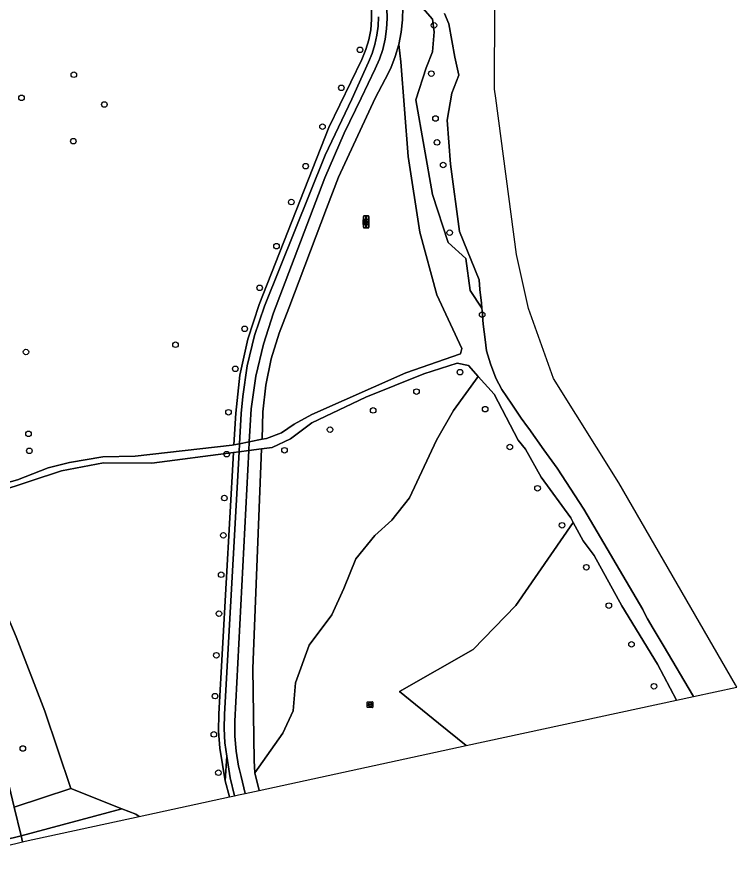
# Model space of a CAD drawing. Extents: x 162082 to 163401, y 388089 to 388636.
# Drawn here: x 163126.9 to 163253.6, y 388112.6 to 388264.3 of the extents above; entities that cross this region are included whole.
import ezdxf

# ---------------------------------------------------------------- set-up
doc = ezdxf.new("R2010")
doc.units = 0
for name, color, linetype in [('IMGEO_Afsluitpaal', 7, 'Continuous'), ('IMGEO_Boom', 7, 'Continuous'), ('IMGEO_Erf', 7, 'Continuous'), ('IMGEO_Fietspad_gesloten', 7, 'Continuous'), ('IMGEO_Grasland_overig', 7, 'Continuous'), ('IMGEO_Groenvoorziening', 7, 'Continuous'), ('IMGEO_Loofbos', 7, 'Continuous'), ('IMGEO_Oever', 7, 'Continuous'), ('IMGEO_Rietland', 7, 'Continuous'), ('IMGEO_Rioolput', 7, 'Continuous'), ('IMGEO_Rivier', 7, 'Continuous'), ('IMGEO_Voetpad_open', 7, 'Continuous')]:
    doc.layers.add(name, color=color, linetype=linetype)

msp = doc.modelspace()

# ---------------------------------------------------------------- linework, layer by layer
at = {"layer": 'IMGEO_Afsluitpaal'}
for p, q in [((163187.84, 388228.36), (163187.84, 388229.16)), ((163187.84, 388229.16), (163187.84, 388228.36)), ((163187.94, 388229.26), (163188.73, 388229.26)), ((163188.73, 388229.26), (163187.94, 388229.26)), ((163188.83, 388229.16), (163188.83, 388228.36)), ((163188.83, 388228.36), (163188.83, 388229.16)), ((163187.84, 388227.24), (163187.84, 388228.04)), ((163187.84, 388228.04), (163187.84, 388227.24)), ((163188.73, 388228.26), (163187.94, 388228.26)), ((163187.94, 388228.26), (163188.73, 388228.26)), ((163187.94, 388228.14), (163188.73, 388228.14)), ((163188.73, 388228.14), (163187.94, 388228.14)), ((163188.83, 388228.04), (163188.83, 388227.24)), ((163188.83, 388227.24), (163188.83, 388228.04)), ((163188.73, 388227.14), (163187.94, 388227.14)), ((163187.94, 388227.14), (163188.73, 388227.14))]:
    msp.add_line(p, q, dxfattribs=at)
for points in [[(163188.26, 388229.14), (163188.41, 388229.14), (163188.41, 388228.39), (163188.26, 388228.39), (163188.26, 388229.14)], [(163188.26, 388228.01), (163188.41, 388228.01), (163188.41, 388227.26), (163188.26, 388227.26), (163188.26, 388228.01)]]:
    msp.add_lwpolyline(points, dxfattribs=at)
for centre, start, end in [((163187.94, 388229.16), 90, 180), ((163187.94, 388229.16), 90, 180), ((163188.73, 388229.16), 0, 90), ((163188.73, 388229.16), 360, 90), ((163187.94, 388228.36), 180, 270), ((163187.94, 388228.36), 180, 270), ((163187.94, 388228.04), 90, 180), ((163187.94, 388228.04), 90, 180), ((163188.73, 388228.36), 270, 0), ((163188.73, 388228.36), 270, 0), ((163188.73, 388228.04), 0, 90), ((163188.73, 388228.04), 360, 90), ((163187.94, 388227.24), 180, 270), ((163187.94, 388227.24), 180, 270), ((163188.73, 388227.24), 270, 0), ((163188.73, 388227.24), 270, 0)]:
    msp.add_arc(centre, 0.1, start, end, dxfattribs=at)
at = {"layer": 'IMGEO_Boom'}
for centre in [(163200.27, 388262.84), (163187.25, 388258.51), (163136.85, 388254.13), (163199.81, 388254.33), (163183.97, 388251.82), (163127.65, 388250.05), (163142.24, 388248.89), (163200.55, 388246.42), (163180.64, 388244.98), (163136.77, 388242.42), (163200.82, 388242.2), (163177.68, 388238.02), (163201.9, 388238.22), (163175.15, 388231.69), (163203.05, 388226.3), (163172.55, 388223.92), (163169.58, 388216.57), (163208.77, 388211.85), (163166.95, 388209.34), (163154.76, 388206.54), (163128.43, 388205.27), (163165.29, 388202.3), (163204.85, 388201.71), (163197.21, 388198.29), (163164.1, 388194.65), (163189.57, 388194.97), (163209.3, 388195.19), (163128.88, 388190.84), (163181.98, 388191.58), (163129.03, 388187.85), (163173.96, 388187.95), (163213.64, 388188.52), (163163.78, 388187.25), (163218.52, 388181.25), (163163.37, 388179.52), (163222.84, 388174.73), (163163.19, 388172.96), (163227.11, 388167.33), (163162.8, 388166.01), (163231.08, 388160.57), (163162.41, 388159.15), (163235.06, 388153.75), (163161.96, 388151.82), (163239.02, 388146.35), (163161.73, 388144.62), (163161.52, 388137.87), (163127.87, 388135.38), (163162.32, 388131.12)]:
    msp.add_circle(centre, 0.489, dxfattribs=at)
at = {"layer": 'IMGEO_Erf'}
msp.add_lwpolyline([(163119.54, 388153.4), (163117.68, 388161.14), (163114.32, 388175.1), (163088.42, 388168.97), (163101.12, 388115.72), (163101.61, 388113.68), (163127.58, 388119.98), (163126.36, 388125.06)], close=True, dxfattribs=at)
at = {"layer": 'IMGEO_Fietspad_gesloten'}
msp.add_lwpolyline([(163190.49, 388264.35), (163190.44, 388262.67), (163190.24, 388261.1), (163189.85, 388259.47), (163189.39, 388257.89), (163188.76, 388256.35), (163185.79, 388249.83), (163181.12, 388239.98), (163170.46, 388213.34), (163168.7, 388208.16), (163167.41, 388202.84), (163166.59, 388197.42), (163166.35, 388194.4), (163166.06, 388189.09), (163167.75, 388189.44), (163167.89, 388192.3), (163168.1, 388195.23), (163168.91, 388200.99), (163170.23, 388206.66), (163172.04, 388212.18), (163181.06, 388235.96), (163184.44, 388243.83), (163187.44, 388250), (163189.95, 388255.16), (163190.68, 388256.85), (163191.26, 388258.59), (163191.68, 388260.38), (163191.93, 388262.21), (163192.02, 388264.04), (163191.95, 388265.88)], dxfattribs=at)
for points in [[(163167.75, 388189.44), (163166.06, 388189.09), (163165.98, 388187.69), (163167.67, 388187.91)], [(163165.15, 388127.05), (163165.88, 388127.21), (163167.04, 388127.46), (163166.31, 388130.45), (163166.02, 388131.64), (163165.88, 388132.28), (163165.43, 388134.89), (163165.21, 388137.54), (163165.23, 388140.19), (163167.67, 388187.91), (163165.98, 388187.69), (163163.42, 388141.44), (163163.33, 388138.92), (163163.47, 388136.41), (163163.81, 388134.04), (163164.38, 388130.24)]]:
    msp.add_lwpolyline(points, close=True, dxfattribs=at)
at = {"layer": 'IMGEO_Grasland_overig'}
msp.add_lwpolyline([(163194.77, 388266.02), (163194.74, 388263.82), (163194.51, 388261.63), (163194.08, 388259.47), (163194.44, 388256.39), (163195.73, 388239.72), (163197.76, 388226.38), (163200.77, 388215.34), (163205.2, 388205.89), (163204.93, 388204.96), (163195.35, 388201.57), (163178.79, 388194.23), (163175.64, 388192.54), (163173.44, 388191.04), (163170.76, 388190.05), (163170, 388189.9), (163167.75, 388189.44), (163167.67, 388187.91), (163169.93, 388188.2), (163171.77, 388188.44), (163175, 388189.95), (163178.79, 388192.77), (163188.28, 388197.33), (163198.51, 388201.42), (163204.38, 388203.29), (163206.35, 388202.87), (163208.09, 388200.95), (163210.89, 388197.86), (163215.12, 388189.7), (163216.37, 388188.14), (163219.13, 388183.21), (163224.37, 388176.03), (163224.8, 388175.24), (163226.57, 388171.98), (163228.46, 388169.38), (163233.37, 388160.55), (163239.63, 388150.27), (163242.98, 388143.92), (163245.98, 388144.57), (163245.83, 388144.82), (163240.79, 388153.3), (163238.85, 388156.56), (163237.88, 388158.25), (163237.11, 388159.68), (163237.05, 388159.86), (163226.65, 388177.55), (163221.99, 388184.81), (163219.63, 388188.03), (163216.97, 388191.77), (163216.76, 388192.05), (163215.65, 388193.61), (163213.99, 388196.08), (163212.25, 388198.68), (163211.2, 388200.66), (163210.24, 388203.16), (163209.54, 388205.47), (163209.29, 388207.46), (163208.95, 388210.17), (163208.84, 388211.69), (163208.81, 388212.03), (163208.77, 388212.5), (163208.73, 388212.98), (163206.68, 388216.08), (163205.89, 388221.76), (163202.8, 388224.59), (163200.04, 388233), (163197.07, 388249.68), (163198.93, 388255.34), (163200, 388258.18), (163200.32, 388261.67), (163200, 388263.9), (163198.33, 388265.88)], dxfattribs=at)
for points in [[(163193.47, 388257.36), (163192.67, 388255.31), (163191.68, 388253.34), (163189.91, 388250), (163183.48, 388236.06), (163181.33, 388230.53), (163174.74, 388212.97), (163172.99, 388208.58), (163171.63, 388204.05), (163170.69, 388199.42), (163170.16, 388194.73), (163170, 388189.9), (163170.76, 388190.05), (163173.44, 388191.04), (163175.64, 388192.54), (163178.79, 388194.23), (163195.35, 388201.57), (163204.93, 388204.96), (163205.2, 388205.89), (163200.77, 388215.34), (163197.76, 388226.38), (163195.73, 388239.72), (163194.44, 388256.39), (163194.08, 388259.47)], [(163166.06, 388189.09), (163165.05, 388188.89), (163164.72, 388188.82), (163147.63, 388186.91), (163141.95, 388186.8), (163136.1, 388185.8), (163132.33, 388184.85), (163126.94, 388182.72), (163123.06, 388181.7), (163117.45, 388179.61), (163113.73, 388177.85), (163114.01, 388176.58), (163123.41, 388180.62), (163134.7, 388184.32), (163142.07, 388185.75), (163150.6, 388185.69), (163164.97, 388187.56), (163165.98, 388187.69)], [(163169.52, 388128), (163168.74, 388131.1), (163168.61, 388133.3), (163168.4, 388149.51), (163169.93, 388188.2), (163167.67, 388187.91), (163165.23, 388140.19), (163165.21, 388137.54), (163165.43, 388134.89), (163165.88, 388132.28), (163166.02, 388131.64), (163166.31, 388130.45), (163167.04, 388127.46)], [(163164.27, 388126.86), (163165.15, 388127.05), (163164.38, 388130.24), (163163.81, 388134.04), (163163.48, 388129.68)]]:
    msp.add_lwpolyline(points, close=True, dxfattribs=at)
at = {"layer": 'IMGEO_Groenvoorziening'}
for points in [[(163123.06, 388181.7), (163126.94, 388182.72), (163132.33, 388184.85), (163136.1, 388185.8), (163141.95, 388186.8), (163147.63, 388186.91), (163164.72, 388188.82), (163165.05, 388188.89), (163165.36, 388194.51), (163166.09, 388201.16), (163167.48, 388207.52), (163169.51, 388213.66), (163181.76, 388244.84), (163187.56, 388256.84), (163188.28, 388258.56), (163188.8, 388260.29), (163189.14, 388262.07), (163189.29, 388263.88), (163189.25, 388265.69)], [(163189.25, 388265.69), (163189.29, 388263.88), (163189.14, 388262.07), (163188.8, 388260.29), (163188.28, 388258.56), (163187.56, 388256.84), (163181.76, 388244.84), (163169.51, 388213.66), (163167.48, 388207.52), (163166.09, 388201.16), (163165.36, 388194.51), (163165.05, 388188.89), (163166.06, 388189.09), (163166.35, 388194.4), (163166.59, 388197.42), (163167.41, 388202.84), (163168.7, 388208.16), (163170.46, 388213.34), (163181.12, 388239.98), (163185.79, 388249.83), (163188.76, 388256.35), (163189.39, 388257.89), (163189.85, 388259.47), (163190.24, 388261.1), (163190.44, 388262.67), (163190.49, 388264.35)], [(163191.95, 388265.88), (163192.02, 388264.04), (163191.93, 388262.21), (163191.68, 388260.38), (163191.26, 388258.59), (163190.68, 388256.85), (163189.95, 388255.16), (163187.44, 388250), (163184.44, 388243.83), (163181.06, 388235.96), (163172.04, 388212.18), (163170.23, 388206.66), (163168.91, 388200.99), (163168.1, 388195.23), (163167.89, 388192.3), (163167.75, 388189.44), (163170, 388189.9), (163170.16, 388194.73), (163170.69, 388199.42), (163171.63, 388204.05), (163172.99, 388208.58), (163174.74, 388212.97), (163181.33, 388230.53), (163183.48, 388236.06), (163189.91, 388250), (163191.68, 388253.34), (163192.67, 388255.31), (163193.47, 388257.36), (163194.08, 388259.47), (163194.51, 388261.63), (163194.74, 388263.82), (163194.77, 388266.02)]]:
    msp.add_lwpolyline(points, dxfattribs=at)
for points in [[(163148.35, 388123.41), (163164.27, 388126.86), (163163.48, 388129.68), (163162.58, 388135.44), (163162.34, 388138.47), (163162.42, 388141.47), (163164.97, 388187.56), (163150.6, 388185.69), (163142.07, 388185.75), (163134.7, 388184.32), (163123.41, 388180.62), (163114.01, 388176.58), (163114.32, 388175.1), (163120.66, 388173.61), (163122.98, 388163.7), (163126.68, 388155.08), (163131.77, 388141.95), (163136.34, 388128.32), (163145.33, 388124.78), (163147.75, 388123.82)], [(163165.98, 388187.69), (163164.97, 388187.56), (163162.42, 388141.47), (163162.34, 388138.47), (163162.58, 388135.44), (163163.48, 388129.68), (163163.81, 388134.04), (163163.47, 388136.41), (163163.33, 388138.92), (163163.42, 388141.44)], [(163127.58, 388119.98), (163145.33, 388124.78), (163136.34, 388128.32), (163126.36, 388125.06)]]:
    msp.add_lwpolyline(points, close=True, dxfattribs=at)
at = {"layer": 'IMGEO_Loofbos'}
for points in [[(163206.35, 388202.87), (163204.38, 388203.29), (163198.51, 388201.42), (163188.28, 388197.33), (163178.79, 388192.77), (163175, 388189.95), (163171.77, 388188.44), (163169.93, 388188.2), (163168.4, 388149.51), (163168.61, 388133.3), (163168.74, 388131.1), (163173.67, 388138.07), (163175.5, 388142.02), (163175.92, 388146.96), (163178.32, 388153.59), (163182.27, 388158.96), (163184.39, 388163.61), (163186.5, 388168.83), (163189.89, 388172.92), (163192.85, 388175.6), (163195.95, 388179.55), (163200.74, 388189.72), (163203.7, 388194.93), (163208.09, 388200.95)], [(163169.52, 388128), (163205.95, 388135.89), (163201.09, 388139.85), (163194.23, 388145.45), (163207.18, 388152.81), (163214.69, 388160.61), (163224.8, 388175.24), (163224.37, 388176.03), (163219.13, 388183.21), (163216.37, 388188.14), (163215.12, 388189.7), (163210.89, 388197.86), (163208.09, 388200.95), (163203.7, 388194.93), (163200.74, 388189.72), (163195.95, 388179.55), (163192.85, 388175.6), (163189.89, 388172.92), (163186.5, 388168.83), (163184.39, 388163.61), (163182.27, 388158.96), (163178.32, 388153.59), (163175.92, 388146.96), (163175.5, 388142.02), (163173.67, 388138.07), (163168.74, 388131.1)], [(163136.34, 388128.32), (163131.77, 388141.95), (163126.68, 388155.08), (163122.98, 388163.7), (163120.66, 388173.61), (163114.32, 388175.1), (163117.68, 388161.14), (163119.54, 388153.4), (163126.36, 388125.06)], [(163148.35, 388123.41), (163147.75, 388123.82), (163145.33, 388124.78), (163127.58, 388119.98), (163127.83, 388118.95), (163127.83, 388118.94), (163128.3, 388119.06)]]:
    msp.add_lwpolyline(points, close=True, dxfattribs=at)
at = {"layer": 'IMGEO_Oever'}
msp.add_lwpolyline([(163198.33, 388265.88), (163200, 388263.9), (163200.32, 388261.67), (163200, 388258.18), (163198.93, 388255.34), (163197.07, 388249.68), (163200.04, 388233), (163202.8, 388224.59), (163205.89, 388221.76), (163206.68, 388216.08), (163208.73, 388212.98), (163208.65, 388213.9), (163208.38, 388216.27), (163208.21, 388218), (163204.76, 388226.51), (163203.17, 388238.34), (163202.62, 388246.11), (163203.41, 388250.88), (163204.68, 388254.05), (163203.97, 388257.23), (163202.88, 388263.09), (163202.16, 388264.93)], dxfattribs=at)
at = {"layer": 'IMGEO_Rietland'}
msp.add_lwpolyline([(163242.98, 388143.92), (163239.63, 388150.27), (163233.37, 388160.55), (163228.46, 388169.38), (163226.57, 388171.98), (163224.8, 388175.24), (163214.69, 388160.61), (163207.18, 388152.81), (163194.23, 388145.45), (163201.09, 388139.85), (163205.95, 388135.89)], close=True, dxfattribs=at)
at = {"layer": 'IMGEO_Rioolput'}
for p, q in [((163187.8, 388227.72), (163187.8, 388228.58)), ((163187.88, 388228.65), (163188.73, 388228.65)), ((163188.73, 388227.65), (163187.88, 388227.65)), ((163188.06, 388228.14), (163188.06, 388228.16)), ((163188.5, 388228.11), (163188.1, 388228.11)), ((163188.11, 388228.19), (163188.5, 388228.19)), ((163188.29, 388228.43), (163188.32, 388228.43)), ((163188.31, 388227.87), (163188.29, 388227.87)), ((163188.55, 388228.16), (163188.55, 388228.14)), ((163188.8, 388228.58), (163188.8, 388227.72)), ((163188.52, 388142.69), (163188.52, 388143.54)), ((163188.59, 388143.62), (163189.45, 388143.62)), ((163188.78, 388143.11), (163188.78, 388143.12)), ((163188.82, 388143.16), (163189.22, 388143.16)), ((163189.22, 388143.07), (163188.82, 388143.07)), ((163189.01, 388143.4), (163189.03, 388143.4)), ((163189.03, 388142.84), (163189.01, 388142.84)), ((163189.26, 388143.12), (163189.26, 388143.11)), ((163189.52, 388143.54), (163189.52, 388142.69)), ((163189.45, 388142.62), (163188.59, 388142.62))]:
    msp.add_line(p, q, dxfattribs=at)
for points in [[(163187.8, 388227.72), (163187.8, 388228.58)], [(163187.88, 388228.65), (163188.73, 388228.65)], [(163188.73, 388227.65), (163187.88, 388227.65)], [(163188.8, 388228.58), (163188.8, 388227.72)], [(163188.52, 388142.69), (163188.52, 388143.54)], [(163188.59, 388143.62), (163189.45, 388143.62)], [(163189.52, 388143.54), (163189.52, 388142.69)], [(163189.45, 388142.62), (163188.59, 388142.62)]]:
    msp.add_lwpolyline(points, dxfattribs=at)
for centre, radius, start, end in [((163187.88, 388228.57), 0.0765, 91.552, 178.448), ((163187.88, 388228.57), 0.0765, 91.552, 178.448), ((163187.88, 388227.72), 0.0765, 181.552, 268.448), ((163187.88, 388227.72), 0.0765, 181.552, 268.448), ((163188.1, 388228.15), 0.0403, 85.8775, 175.7526), ((163188.1, 388228.14), 0.0366, 178.938, 274.7102), ((163188.51, 388228.15), 0.0386, 1.7309, 96.639), ((163188.5, 388228.15), 0.043, 264.8664, 352.4533), ((163188.73, 388228.57), 0.0765, 1.552, 88.448), ((163188.73, 388228.57), 0.0765, 1.552, 88.448), ((163188.73, 388227.72), 0.0765, 271.552, 358.448), ((163188.73, 388227.72), 0.0765, 271.552, 358.448), ((163188.6, 388143.54), 0.0765, 91.552, 178.448), ((163188.6, 388143.54), 0.0765, 91.552, 178.448), ((163188.6, 388142.69), 0.0765, 181.552, 268.448), ((163188.6, 388142.69), 0.0765, 181.552, 268.448), ((163188.82, 388143.12), 0.0403, 85.8775, 175.7526), ((163188.82, 388143.11), 0.0366, 178.938, 274.7102), ((163189.22, 388143.12), 0.0386, 1.7309, 96.639), ((163189.22, 388143.12), 0.043, 264.8664, 352.4533), ((163189.44, 388143.54), 0.0765, 1.552, 88.448), ((163189.44, 388143.54), 0.0765, 1.552, 88.448), ((163189.44, 388142.69), 0.0765, 271.552, 358.448), ((163189.44, 388142.69), 0.0765, 271.552, 358.448)]:
    msp.add_arc(centre, radius, start, end, dxfattribs=at)
for centre, major_axis, ratio, start_param, end_param in [((163188.29, 388228.15), (-0.387, 0.002), 0.722429, 4.712389, 7.853982), ((163188.31, 388228.15), (-0.39, 0.002), 0.717154, 1.570796, 4.712389), ((163189.01, 388143.12), (-0.387, 0.002), 0.722429, 4.712389, 7.853982), ((163189.03, 388143.12), (-0.39, 0.002), 0.717154, 1.570796, 4.712389)]:
    msp.add_ellipse(centre, major_axis=major_axis, ratio=ratio, start_param=start_param, end_param=end_param, dxfattribs=at)
at = {"layer": 'IMGEO_Rivier'}
msp.add_lwpolyline([(163202.16, 388264.93), (163202.88, 388263.09), (163203.97, 388257.23), (163204.68, 388254.05), (163203.41, 388250.88), (163202.62, 388246.11), (163203.17, 388238.34), (163204.76, 388226.51), (163208.21, 388218), (163208.38, 388216.27), (163208.65, 388213.9), (163208.73, 388212.98), (163208.77, 388212.5), (163208.81, 388212.03), (163208.84, 388211.69), (163208.95, 388210.17), (163209.29, 388207.46), (163209.54, 388205.47), (163210.24, 388203.16), (163211.2, 388200.66), (163212.25, 388198.68), (163213.99, 388196.08), (163215.65, 388193.61), (163216.76, 388192.05), (163216.97, 388191.77), (163219.63, 388188.03), (163221.99, 388184.81), (163226.65, 388177.55), (163237.05, 388159.86), (163237.11, 388159.68), (163237.88, 388158.25), (163238.85, 388156.56), (163240.79, 388153.3), (163245.83, 388144.82), (163245.98, 388144.57), (163253.6, 388146.22), (163253.4, 388146.61), (163232.84, 388182.23), (163221.33, 388200.6), (163216.93, 388212.95), (163214.8, 388222.46), (163211.16, 388250), (163210.96, 388251.58), (163211, 388266.36)], dxfattribs=at)
at = {"layer": 'IMGEO_Voetpad_open'}
msp.add_lwpolyline([(163127.83, 388118.94), (163127.83, 388118.95), (163127.58, 388119.98), (163101.61, 388113.68), (163101.87, 388112.6)], close=True, dxfattribs=at)

doc.saveas('drawing.dxf')
